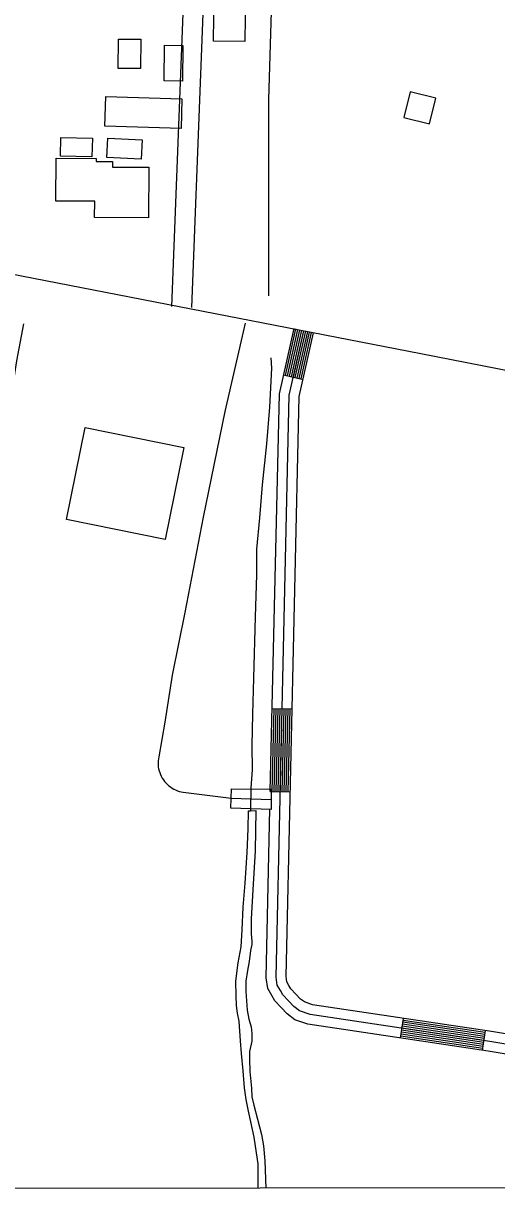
# Model space of a CAD drawing. Extents: x 3297716 to 3335574, y 688621 to 713991.
# Drawn here: x 3325465 to 3326177, y 693999 to 695778 of the extents above; entities that cross this region are included whole.
import ezdxf

# ---------------------------------------------------------------- set-up
doc = ezdxf.new("R2010")
doc.units = 0
for name, color, linetype in [('V-BLDG-OTLN', 7, 'Continuous'), ('V-BRDG-OTLN', 7, 'Continuous'), ('V-GRID-FRAM', 7, 'Continuous'), ('V-ROAD-CNTR', 7, 'Continuous'), ('V-TOPO-SHOR', 7, 'Continuous')]:
    doc.layers.add(name, color=color, linetype=linetype)

msp = doc.modelspace()

# ---------------------------------------------------------------- linework, layer by layer
at = {"layer": 'V-BLDG-OTLN'}
for points in [[(3325798.7, 695823.4), (3325797.8, 695750.4), (3325750.5, 695751), (3325751.4, 695824)], [(3325607.2, 695709.9), (3325607.5, 695754.1), (3325641, 695753.9), (3325640.7, 695709.7)], [(3325676.2, 695691.2), (3325677, 695744.9), (3325704.6, 695744.5), (3325703.8, 695690.8)], [(3326085.5, 695665.2), (3326046.7, 695674.8), (3326037.2, 695635.9), (3326076, 695626.4)], [(3325588.7, 695667.8), (3325703.1, 695664), (3325701.7, 695619.4), (3325587.2, 695623.2)], [(3325520.6, 695606), (3325568.2, 695605.1), (3325567.6, 695576.8), (3325520, 695577.7)], [(3325591.3, 695604.9), (3325643, 695602.7), (3325641.7, 695573.5), (3325590, 695575.7)], [(3325652.9, 695484.9), (3325571.6, 695485.4), (3325571.7, 695509.9), (3325513.1, 695510.2), (3325513.5, 695574.7), (3325573.9, 695574.3), (3325573.9, 695570.1), (3325598.6, 695570), (3325598.5, 695561.4), (3325653.3, 695561.1)], [(3325557.4, 695169.4), (3325705.8, 695139.2), (3325677.7, 695000.7), (3325529.2, 695030.9)]]:
    msp.add_lwpolyline(points, close=True, dxfattribs=at)
at = {"layer": 'V-BRDG-OTLN'}
msp.add_line((3325777.1, 694611.2), (3325837.6, 694609.2), dxfattribs=at)
msp.add_lwpolyline([(3325837.6, 694609.2), (3325837.4, 694594), (3325776.5, 694596), (3325777.1, 694611.2), (3325777.6, 694625.3), (3325837.7, 694624.6)], close=True, dxfattribs=at)
at = {"layer": 'V-GRID-FRAM'}
msp.add_lwpolyline([(3301838.5, 712184.2), (3333346.2, 712216.3), (3333372.6, 694031.5), (3301849.1, 693999.4), (3301838.5, 712184.2)], dxfattribs=at)
at = {"layer": 'V-ROAD-CNTR'}
for p, q in [((3325856.3, 695248.4), (3325885.5, 695241.8)), ((3325839.1, 694746.3), (3325869.1, 694745.6)), ((3325836.2, 694621.3), (3325866.2, 694620.6)), ((3326032.3, 694249.8), (3326036.7, 694279.5)), ((3326155.9, 694231.4), (3326160.3, 694261.1))]:
    msp.add_line(p, q, dxfattribs=at)
for points in [[(3325718.1, 695350.2), (3325745.2, 696053.1), (3325737, 696077.2), (3325724.2, 696087.7), (3325713.2, 696095.1), (3325695.8, 696101.8), (3325680.2, 696104), (3325667.9, 696105), (3325655.8, 696103.1), (3325640.5, 696096.9), (3325628.3, 696089.8), (3325620.1, 696081.9), (3325612.4, 696071.5), (3325606.3, 696054.7), (3325604.5, 696031.8), (3325606.6, 696015.3), (3325609, 695994.5), (3325615, 695979.4), (3325626.5, 695963), (3325643.2, 695950.6), (3325710.2, 695923.3)], [(3325688.1, 695351.3), (3325710.2, 695923.3)], [(3324219.5, 695645.9), (3325223.2, 695444), (3326063, 695280.8)], [(3325798.2, 695326.3), (3325767.6, 695193.6), (3325735.3, 695034.1), (3325707.4, 694890.6)], [(3325836.2, 694621.4), (3325849.9, 695219.9), (3325872, 695318.4)], [(3325859.2, 695247.7), (3325874.9, 695317.7)], [(3325862.1, 695247.1), (3325877.8, 695317.1)], [(3326403.4, 694205.2), (3326166.9, 694244.9), (3325896.3, 694285.3), (3325880.4, 694290.9), (3325871.6, 694297.4), (3325863.6, 694305.9), (3325855.3, 694315), (3325851.4, 694321.4), (3325846.7, 694329.7), (3325844.9, 694341.4), (3325864.8, 695218), (3325886.6, 695315.1)], [(3326251.3, 694246), (3326169.3, 694259.7), (3325900, 694299.9), (3325887.5, 694304.3), (3325881.7, 694308.6), (3325874.6, 694316.1), (3325867.3, 694324.1), (3325864.3, 694329), (3325861.1, 694334.7), (3325859.9, 694342.4), (3325879.8, 695216.2), (3325901.3, 695311.8)], [(3325865, 695246.4), (3325880.8, 695316.4)], [(3325868, 695245.8), (3325883.7, 695315.7)], [(3325870.9, 695245.1), (3325886.6, 695315.1)], [(3325873.8, 695244.5), (3325889.5, 695314.4)], [(3325876.8, 695243.8), (3325892.5, 695313.8)], [(3325879.7, 695243.1), (3325895.4, 695313.1)], [(3325882.6, 695242.5), (3325898.3, 695312.4)], [(3326063, 695280.8), (3326622.5, 695171.3), (3327611.4, 694968.5), (3328189.9, 694846.8)], [(3325707.4, 694890.6), (3325688.6, 694796.3), (3325677.5, 694725.6), (3325668.1, 694673.5), (3325667.6, 694670.5), (3325667.3, 694667.5), (3325667.2, 694664.5), (3325667.2, 694661.5), (3325667.5, 694658.5), (3325668, 694655.5), (3325668.7, 694652.5), (3325669.6, 694649.6), (3325670.7, 694646.8), (3325672, 694644.1), (3325673.5, 694641.4), (3325675.1, 694638.9), (3325676.9, 694636.4), (3325678.9, 694634.1), (3325681, 694632), (3325683.3, 694629.9), (3325685.7, 694628.1), (3325688.2, 694626.4), (3325690.8, 694624.9), (3325693.5, 694623.5), (3325696.3, 694622.4), (3325699.2, 694621.4), (3325702.1, 694620.7), (3325705.1, 694620.1), (3325777.1, 694611.2), (3325837.6, 694609.2)], [(3325839.2, 694621.2), (3325842.1, 694746.2)], [(3325842.2, 694621.1), (3325845.1, 694746.1)], [(3325845.2, 694621.1), (3325848.1, 694746)], [(3325848.2, 694621), (3325851.1, 694746)], [(3325851.2, 694620.9), (3325854.1, 694745.9)], [(3325854.2, 694620.9), (3325857.1, 694745.8)], [(3325857.2, 694620.8), (3325860.1, 694745.8)], [(3325860.2, 694620.7), (3325863.1, 694745.7)], [(3325863.2, 694620.7), (3325866.1, 694745.6)], [(3326718.3, 694131.6), (3326717.7, 694131.7), (3326717.1, 694131.7), (3326716.5, 694131.7), (3326715.9, 694131.8), (3326715.3, 694131.8), (3326713.2, 694131.7), (3326400.8, 694190.5), (3326164.6, 694230.1), (3325892.7, 694270.6), (3325873.2, 694277.5), (3325861.6, 694286.2), (3325852.6, 694295.7), (3325843.2, 694306), (3325838.5, 694313.8), (3325832.3, 694324.6), (3325829.8, 694340.4), (3325835.6, 694595.2)], [(3326159, 694252.2), (3326035.4, 694270.6)], [(3326159.4, 694255.1), (3326035.8, 694273.6)], [(3326159.9, 694258.1), (3326036.3, 694276.5)], [(3326156.3, 694234.4), (3326032.7, 694252.8)], [(3326156.8, 694237.3), (3326033.2, 694255.8)], [(3326157.2, 694240.3), (3326033.6, 694258.7)], [(3326157.7, 694243.3), (3326034, 694261.7)], [(3326158.1, 694246.2), (3326034.5, 694264.7)], [(3326158.6, 694249.2), (3326034.9, 694267.6)]]:
    msp.add_lwpolyline(points, dxfattribs=at)
at = {"layer": 'V-TOPO-SHOR'}
msp.add_line((3325833.4, 695433.1), (3325833.3, 695367.5), dxfattribs=at)
for points in [[(3325845, 696032.1), (3325840, 695879.2), (3325833.4, 695663), (3325833.4, 695433.1)], [(3325351.1, 694642), (3325366.7, 694722.2), (3325395.6, 694892.4), (3325425, 695065), (3325440.2, 695154.6), (3325448.9, 695233.8), (3325454.6, 695269.6), (3325465.1, 695325.6)], [(3325837.2, 695274.2), (3325838, 695258.9), (3325834.8, 695199.9), (3325830.5, 695144.7), (3325824.1, 695082.9), (3325819.7, 695033.5), (3325815.3, 694986.2), (3325815.5, 694947.7), (3325813.2, 694884.2), (3325810.9, 694791.9), (3325809.4, 694737.4), (3325808.5, 694690.2), (3325809, 694654), (3325806.7, 694626.8), (3325806.5, 694592.1)], [(3325794, 694412.9), (3325795.2, 694447.1), (3325798.2, 694483.3), (3325801.2, 694529.2), (3325803.1, 694565), (3325803.5, 694591.9), (3325806.5, 694592.1), (3325814.5, 694592.5), (3325813.2, 694531.9), (3325809.8, 694472.9), (3325807.3, 694429.4), (3325807.5, 694407), (3325808.5, 694396), (3325808.2, 694390.9), (3325806.4, 694381.5), (3325804.4, 694365.3), (3325801.6, 694351.5), (3325799.2, 694335.6), (3325799.2, 694320.1), (3325801.3, 694291.9), (3325803.7, 694278.1), (3325807.4, 694266.9), (3325808.6, 694256.6), (3325808.2, 694245.2), (3325805.1, 694229.6), (3325804.7, 694217.9), (3325805.5, 694199.6), (3325807.8, 694174.6), (3325808.5, 694161.5), (3325811.2, 694148.8), (3325816.8, 694127.9), (3325822.9, 694104.6), (3325826, 694087.5), (3325827.9, 694064.8), (3325829.5, 694023.8)], [(3325817.9, 694023.8), (3325818.1, 694060.4), (3325815.6, 694077.3), (3325811.9, 694100.9), (3325806.9, 694123.9), (3325803.5, 694139.7), (3325799.6, 694157.5), (3325797.5, 694174.7), (3325795.1, 694200.4), (3325792.8, 694226.6), (3325791.3, 694245.8), (3325789.3, 694275.4), (3325786.9, 694287.4), (3325785.3, 694298.7), (3325784.6, 694313.5), (3325784.4, 694335.6), (3325787.9, 694363.2), (3325792.1, 694387.4), (3325794, 694412.9)]]:
    msp.add_lwpolyline(points, dxfattribs=at)

doc.saveas('drawing.dxf')
